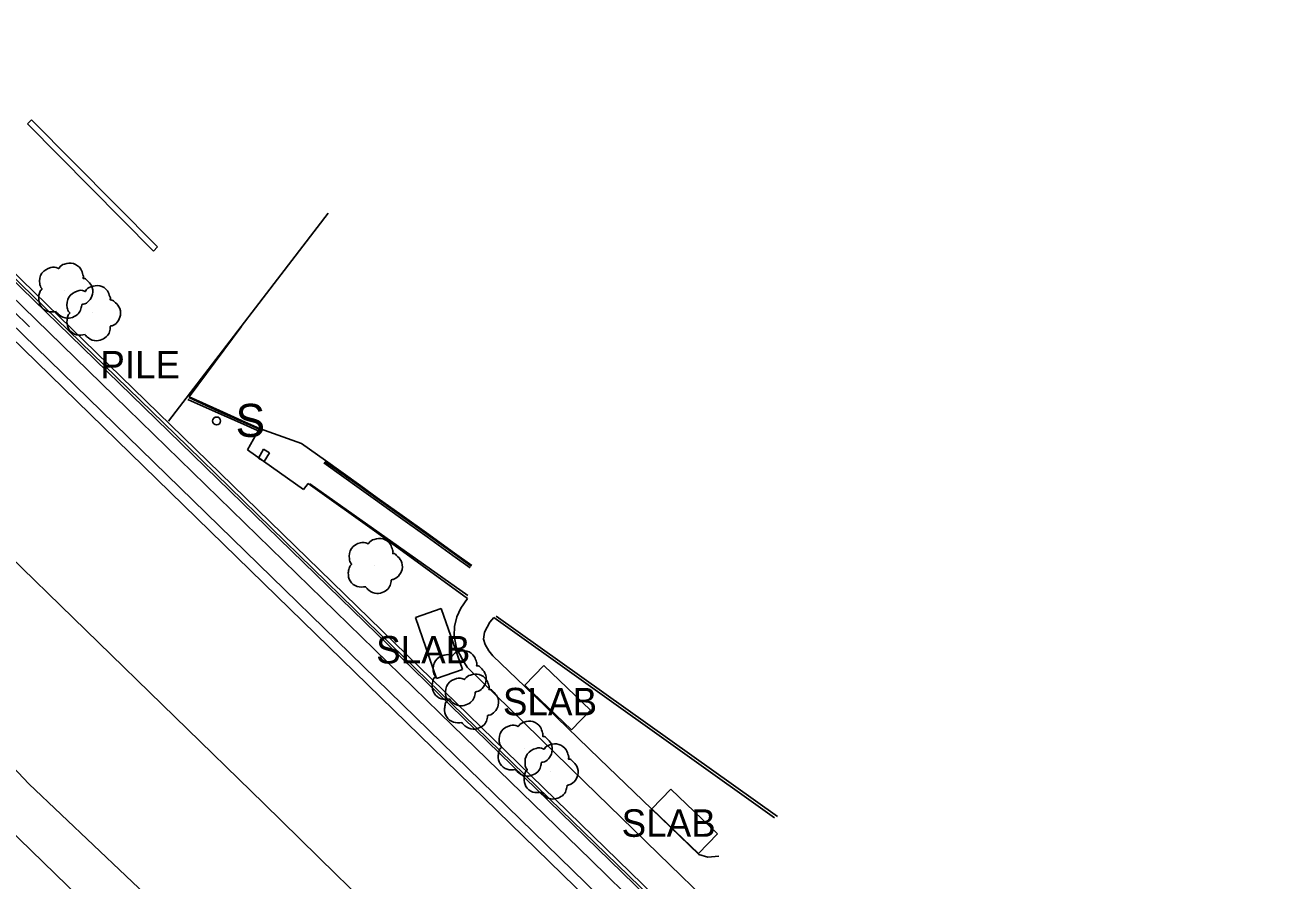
# Model space of a CAD drawing. Extents: x 368532 to 392481, y 10654822 to 10676899.
# Drawn here: x 383248.4 to 383473.7, y 10656022 to 10656177.5 of the extents above; entities that cross this region are included whole.
import ezdxf

# ---------------------------------------------------------------- set-up
doc = ezdxf.new("R2010")
doc.units = 0
for name, color, linetype in [('p_dtm obscured area', 7, 'Continuous'), ('p_dtm sidewalk', 7, 'Continuous'), ('p_dtm slab', 7, 'Continuous'), ('p_dtm stock pile', 7, 'Continuous'), ('p_railroad rr control', 7, 'Continuous'), ('p_road - paved curb', 7, 'Continuous'), ('p_structure fence', 7, 'Continuous'), ('p_structure sign', 7, 'Continuous'), ('p_structure unidentified', 7, 'Continuous'), ('p_structure wall', 7, 'Continuous'), ('p_veg tree', 7, 'Continuous')]:
    doc.layers.add(name, color=color, linetype=linetype)

msp = doc.modelspace()

# ---------------------------------------------------------------- linework, layer by layer
at = {"layer": 'p_dtm obscured area'}
msp.add_lwpolyline([(383197, 10656093.37), (383230.39, 10656059.31), (383249.12, 10656039.52), (383272.58, 10656017.23), (383296.04, 10655993.99), (383320.89, 10655969.6), (383354.14, 10655938.68), (383384.04, 10655909.15), (383404.94, 10655889.09), (383425.24, 10655869.6), (383459.08, 10655837.18)], dxfattribs=at)
at = {"layer": 'p_dtm sidewalk'}
for p, q in [((383291, 10656104.09), (383288.83, 10656100.24)), ((383288.83, 10656100.24), (383298.99, 10656093)), ((383298.99, 10656093), (383299.86, 10656094.09)), ((383299.86, 10656094.09), (383312.28, 10656085.17)), ((383312.28, 10656085.17), (383328.8, 10656073.2)), ((383328.8, 10656073.2), (383327.56, 10656071.44)), ((383327.56, 10656071.44), (383326.84, 10656069.84)), ((383326.84, 10656069.84), (383326.41, 10656068.12)), ((383331.85, 10656067.08), (383332.84, 10656068.9)), ((383332.84, 10656068.9), (383333.53, 10656069.72)), ((383333.53, 10656069.72), (383384.55, 10656033.37)), ((383326.41, 10656068.12), (383326.34, 10656066.39)), ((383326.34, 10656066.39), (383326.75, 10656064.19)), ((383331.65, 10656065.8), (383331.85, 10656067.08)), ((383326.75, 10656064.19), (383327.9, 10656062)), ((383332, 10656064.82), (383331.65, 10656065.8)), ((383332.65, 10656063.67), (383332, 10656064.82)), ((383327.9, 10656062), (383328.71, 10656060.71)), ((383333.35, 10656062.81), (383332.65, 10656063.67)), ((383339.18, 10656057.23), (383333.35, 10656062.81)), ((383328.71, 10656060.71), (383336.47, 10656053.17)), ((383352.72, 10656044.04), (383339.18, 10656057.23)), ((383336.47, 10656053.17), (383349.94, 10656039.95)), ((383362.22, 10656034.95), (383352.72, 10656044.04)), ((383349.94, 10656039.95), (383363.49, 10656026.82)), ((383370.78, 10656026.66), (383362.22, 10656034.95)), ((383363.49, 10656026.82), (383377.68, 10656013.03)), ((383372.45, 10656026.18), (383370.78, 10656026.66)), ((383374.43, 10656026.35), (383372.45, 10656026.18))]:
    msp.add_line(p, q, dxfattribs=at)
at = {"layer": 'p_dtm slab'}
for p, q in [((383180.91, 10656184.02), (383294.15, 10656073.62)), ((383291.77, 10656035.92), (383160.8, 10656163.45)), ((383294.15, 10656073.62), (383350.71, 10656018.48)), ((383323.96, 10656071.38), (383319.3, 10656069.75)), ((383327.84, 10656060.28), (383323.96, 10656071.38)), ((383319.3, 10656069.75), (383323.17, 10656058.66)), ((383323.17, 10656058.66), (383327.84, 10656060.28)), ((383342.63, 10656061.04), (383339.2, 10656057.48)), ((383351.1, 10656052.89), (383342.63, 10656061.04)), ((383339.2, 10656057.48), (383347.67, 10656049.33)), ((383347.67, 10656049.33), (383351.1, 10656052.89)), ((383365.69, 10656038.56), (383362.26, 10656035)), ((383374.16, 10656030.42), (383365.69, 10656038.56)), ((383304.92, 10656023.07), (383291.77, 10656035.92)), ((383362.26, 10656035), (383370.74, 10656026.85)), ((383370.74, 10656026.85), (383374.16, 10656030.42)), ((383335.47, 10655993.29), (383304.92, 10656023.07))]:
    msp.add_line(p, q, dxfattribs=at)
at = {"layer": 'p_railroad rr control'}
msp.add_lwpolyline([(383869.28, 10655424.57), (381558.23, 10657672.49)], dxfattribs=at)
at = {"layer": 'p_road - paved curb'}
for p, q in [((383278.19, 10656109.84), (383287.68, 10656122.54)), ((383277.98, 10656109.39), (383283.55, 10656106.88)), ((383278.13, 10656109.71), (383283.69, 10656107.2)), ((383278.19, 10656109.84), (383283.75, 10656107.34)), ((383283.55, 10656106.88), (383287.55, 10656105.1)), ((383283.69, 10656107.2), (383287.69, 10656105.42)), ((383283.75, 10656107.34), (383287.75, 10656105.56)), ((383287.55, 10656105.1), (383290.64, 10656103.7)), ((383287.69, 10656105.42), (383290.83, 10656104.01)), ((383287.75, 10656105.56), (383291, 10656104.09)), ((383291, 10656104.09), (383298.62, 10656101.37)), ((383298.62, 10656101.37), (383302.97, 10656098.25)), ((383302.68, 10656097.84), (383309.08, 10656093.26)), ((383302.88, 10656098.12), (383309.28, 10656093.55)), ((383302.97, 10656098.25), (383309.37, 10656093.67)), ((383309.08, 10656093.26), (383312.09, 10656091.1)), ((383309.28, 10656093.55), (383312.29, 10656091.39)), ((383309.37, 10656093.67), (383312.38, 10656091.51)), ((383312.09, 10656091.1), (383316.17, 10656088.16)), ((383312.29, 10656091.39), (383316.37, 10656088.45)), ((383312.38, 10656091.51), (383316.46, 10656088.57)), ((383316.17, 10656088.16), (383321.44, 10656084.39)), ((383316.37, 10656088.45), (383321.64, 10656084.68)), ((383316.46, 10656088.57), (383321.73, 10656084.8)), ((383321.44, 10656084.39), (383326.13, 10656081)), ((383321.64, 10656084.68), (383326.33, 10656081.29)), ((383321.73, 10656084.8), (383326.42, 10656081.41)), ((383326.13, 10656081), (383329.26, 10656078.76)), ((383326.33, 10656081.29), (383329.46, 10656079.05)), ((383326.42, 10656081.41), (383329.55, 10656079.17))]:
    msp.add_line(p, q, dxfattribs=at)
at = {"layer": 'p_structure fence'}
for p, q in [((383205.79, 10656164.65), (383249.22, 10656122.57)), ((383303.45, 10656143.2), (383274.49, 10656105.4)), ((383242.1, 10656135.66), (383277.99, 10656100.82)), ((383277.99, 10656100.82), (383308.26, 10656071.24)), ((383300.16, 10656094.06), (383328.86, 10656073.75)), ((383308.26, 10656071.24), (383345.79, 10656034.76)), ((383333.96, 10656070.01), (383385.09, 10656033.6)), ((383345.79, 10656034.76), (383386.33, 10655995.41))]:
    msp.add_line(p, q, dxfattribs=at)
at = {"layer": 'p_structure sign'}
msp.add_circle((383283.19, 10656105.47), 0.713, dxfattribs=at)
at = {"layer": 'p_structure unidentified'}
for p, q in [((383290.81, 10656098.73), (383291.74, 10656100.32)), ((383291.74, 10656100.32), (383292.79, 10656099.7)), ((383291.86, 10656098.11), (383290.81, 10656098.73)), ((383292.79, 10656099.7), (383291.86, 10656098.11))]:
    msp.add_line(p, q, dxfattribs=at)
at = {"layer": 'p_structure wall'}
for p, q in [((383586.78, 10655791.06), (383168.33, 10656198.74)), ((383450.3, 10655932.5), (383193.56, 10656182.32)), ((383194.32, 10656183.1), (383451.05, 10655933.28)), ((383248.82, 10656159.45), (383249.59, 10656160.2)), ((383271.72, 10656136.34), (383248.82, 10656159.45)), ((383249.59, 10656160.2), (383272.48, 10656137.1)), ((383221.31, 10656152.14), (383264.65, 10656109.98)), ((383272.48, 10656137.1), (383271.72, 10656136.34)), ((383264.65, 10656109.98), (383326.03, 10656050.11)), ((383326.03, 10656050.11), (383351.17, 10656025.69)), ((383351.17, 10656025.69), (383394.54, 10655983.56))]:
    msp.add_line(p, q, dxfattribs=at)
at = {"layer": 'p_veg tree'}
for p, q in [((383255.59, 10656129.21), (383255.59, 10656129.21)), ((383260.65, 10656125.1), (383260.65, 10656125.1)), ((383311.83, 10656079.2), (383311.83, 10656079.2)), ((383327.08, 10656058.8), (383327.08, 10656058.8)), ((383329.32, 10656054.54), (383329.32, 10656054.54)), ((383339.07, 10656045.99), (383339.07, 10656045.99)), ((383343.76, 10656041.85), (383343.76, 10656041.85))]:
    msp.add_line(p, q, dxfattribs=at)
for points in [[(383254.04, 10656125.35), (383252.48, 10656125.4), (383251.22, 10656126.41), (383250.88, 10656127.87), (383251.02, 10656128.71), (383251.38, 10656129.32), (383251.48, 10656129.42), (383251.43, 10656129.52), (383251.07, 10656130.41), (383251.47, 10656132.3), (383253.08, 10656133.33), (383254.38, 10656133.22), (383254.51, 10656133.16), (383254.59, 10656133.26), (383255.58, 10656133.97), (383257.19, 10656134.05), (383258.53, 10656133.04), (383258.92, 10656132.03), (383258.97, 10656131.48), (383258.95, 10656131.37), (383259.06, 10656131.37), (383259.65, 10656131.05), (383260.46, 10656130.06), (383260.65, 10656128.5), (383259.98, 10656127.28), (383259.01, 10656126.68), (383258.75, 10656126.63), (383258.7, 10656126.58), (383258.69, 10656126.52), (383258.62, 10656126.07), (383258.26, 10656125.16), (383257.31, 10656124.42), (383256.08, 10656124.13), (383254.59, 10656124.72), (383254.02, 10656125.36)], [(383259.31, 10656121.16), (383257.76, 10656121.11), (383256.44, 10656122.05), (383256.02, 10656123.49), (383256.11, 10656124.34), (383256.43, 10656124.96), (383256.53, 10656125.07), (383256.47, 10656125.17), (383256.07, 10656126.04), (383256.35, 10656127.95), (383257.9, 10656129.07), (383259.2, 10656129.03), (383259.34, 10656128.98), (383259.41, 10656129.08), (383260.36, 10656129.84), (383261.97, 10656130.02), (383263.36, 10656129.09), (383263.81, 10656128.1), (383263.89, 10656127.56), (383263.87, 10656127.45), (383263.98, 10656127.45), (383264.59, 10656127.17), (383265.46, 10656126.23), (383265.73, 10656124.68), (383265.14, 10656123.42), (383264.2, 10656122.77), (383263.95, 10656122.7), (383263.9, 10656122.65), (383263.89, 10656122.59), (383263.85, 10656122.13), (383263.54, 10656121.21), (383262.63, 10656120.41), (383261.42, 10656120.05), (383259.9, 10656120.55), (383259.29, 10656121.16)], [(383310.28, 10656075.34), (383308.72, 10656075.38), (383307.46, 10656076.39), (383307.12, 10656077.86), (383307.26, 10656078.7), (383307.62, 10656079.3), (383307.72, 10656079.41), (383307.67, 10656079.5), (383307.31, 10656080.4), (383307.71, 10656082.29), (383309.32, 10656083.32), (383310.61, 10656083.2), (383310.75, 10656083.15), (383310.83, 10656083.24), (383311.82, 10656083.95), (383313.43, 10656084.04), (383314.77, 10656083.03), (383315.16, 10656082.02), (383315.21, 10656081.47), (383315.19, 10656081.36), (383315.3, 10656081.36), (383315.89, 10656081.04), (383316.7, 10656080.05), (383316.89, 10656078.49), (383316.22, 10656077.27), (383315.25, 10656076.67), (383314.99, 10656076.61), (383314.94, 10656076.57), (383314.93, 10656076.5), (383314.86, 10656076.06), (383314.5, 10656075.15), (383313.55, 10656074.4), (383312.32, 10656074.11), (383310.83, 10656074.7), (383310.26, 10656075.35)], [(383325.52, 10656054.94), (383323.96, 10656054.98), (383322.71, 10656055.99), (383322.37, 10656057.46), (383322.5, 10656058.3), (383322.86, 10656058.9), (383322.97, 10656059.01), (383322.91, 10656059.1), (383322.56, 10656060), (383322.95, 10656061.88), (383324.56, 10656062.92), (383325.86, 10656062.8), (383326, 10656062.75), (383326.07, 10656062.84), (383327.06, 10656063.55), (383328.67, 10656063.63), (383330.01, 10656062.63), (383330.41, 10656061.61), (383330.45, 10656061.07), (383330.43, 10656060.95), (383330.54, 10656060.96), (383331.13, 10656060.64), (383331.94, 10656059.65), (383332.13, 10656058.09), (383331.46, 10656056.86), (383330.49, 10656056.27), (383330.23, 10656056.21), (383330.18, 10656056.17), (383330.17, 10656056.1), (383330.1, 10656055.65), (383329.74, 10656054.75), (383328.79, 10656054), (383327.56, 10656053.71), (383326.07, 10656054.3), (383325.5, 10656054.94)], [(383327.76, 10656050.67), (383326.21, 10656050.72), (383324.95, 10656051.73), (383324.61, 10656053.2), (383324.74, 10656054.04), (383325.1, 10656054.64), (383325.21, 10656054.75), (383325.15, 10656054.84), (383324.8, 10656055.73), (383325.19, 10656057.62), (383326.8, 10656058.66), (383328.1, 10656058.54), (383328.24, 10656058.49), (383328.31, 10656058.58), (383329.3, 10656059.29), (383330.92, 10656059.37), (383332.25, 10656058.37), (383332.65, 10656057.35), (383332.69, 10656056.8), (383332.67, 10656056.69), (383332.78, 10656056.69), (383333.37, 10656056.38), (383334.18, 10656055.39), (383334.37, 10656053.82), (383333.7, 10656052.6), (383332.73, 10656052.01), (383332.47, 10656051.95), (383332.42, 10656051.91), (383332.41, 10656051.84), (383332.34, 10656051.39), (383331.99, 10656050.49), (383331.03, 10656049.74), (383329.8, 10656049.45), (383328.31, 10656050.04), (383327.74, 10656050.68)], [(383337.52, 10656042.12), (383335.96, 10656042.17), (383334.7, 10656043.18), (383334.36, 10656044.64), (383334.5, 10656045.49), (383334.86, 10656046.09), (383334.96, 10656046.2), (383334.9, 10656046.29), (383334.55, 10656047.18), (383334.95, 10656049.07), (383336.56, 10656050.11), (383337.85, 10656049.99), (383337.99, 10656049.94), (383338.07, 10656050.03), (383339.06, 10656050.74), (383340.67, 10656050.82), (383342.01, 10656049.82), (383342.4, 10656048.8), (383342.45, 10656048.25), (383342.43, 10656048.14), (383342.53, 10656048.14), (383343.13, 10656047.83), (383343.94, 10656046.84), (383344.12, 10656045.27), (383343.46, 10656044.05), (383342.49, 10656043.46), (383342.23, 10656043.4), (383342.18, 10656043.35), (383342.17, 10656043.29), (383342.1, 10656042.84), (383341.74, 10656041.93), (383340.78, 10656041.19), (383339.56, 10656040.9), (383338.07, 10656041.49), (383337.5, 10656042.13)], [(383342.2, 10656037.99), (383340.65, 10656038.03), (383339.39, 10656039.04), (383339.05, 10656040.51), (383339.18, 10656041.35), (383339.54, 10656041.95), (383339.65, 10656042.06), (383339.59, 10656042.15), (383339.24, 10656043.05), (383339.63, 10656044.94), (383341.24, 10656045.97), (383342.54, 10656045.85), (383342.68, 10656045.8), (383342.75, 10656045.89), (383343.74, 10656046.6), (383345.36, 10656046.69), (383346.69, 10656045.68), (383347.09, 10656044.67), (383347.13, 10656044.12), (383347.11, 10656044.01), (383347.22, 10656044.01), (383347.81, 10656043.69), (383348.62, 10656042.7), (383348.81, 10656041.14), (383348.14, 10656039.91), (383347.17, 10656039.32), (383346.92, 10656039.26), (383346.86, 10656039.22), (383346.85, 10656039.15), (383346.78, 10656038.7), (383346.43, 10656037.8), (383345.47, 10656037.05), (383344.24, 10656036.76), (383342.75, 10656037.35), (383342.18, 10656037.99)]]:
    msp.add_spline(points, degree=3, dxfattribs=at)

# ---------------------------------------------------------------- texts
at = {"layer": 'p_dtm slab'}
for p in [(383310.32, 10656061.39), (383333.35, 10656051.96), (383354.91, 10656029.89)]:
    msp.add_text(' SLAB', height=5, dxfattribs=at).set_placement(p)
at = {"layer": 'p_dtm stock pile'}
msp.add_text(' PILE', height=5, dxfattribs=at).set_placement((383260.21, 10656113.19))
at = {"layer": 'p_structure sign'}
msp.add_text('S', height=6, dxfattribs=at).set_placement((383286.65, 10656102.57))

doc.saveas('drawing.dxf')
